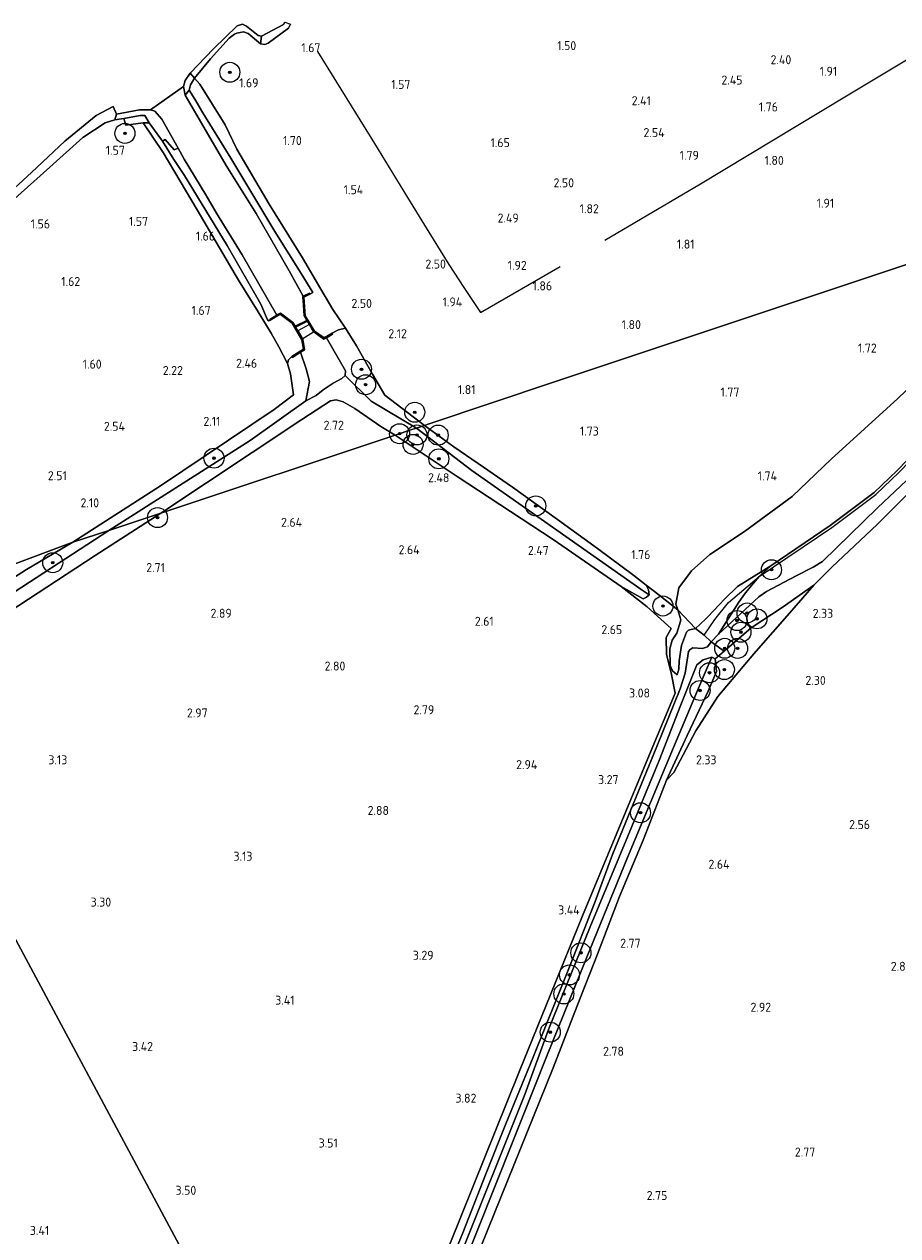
# Model space of a CAD drawing. Extents: x 130905 to 137824, y 412333 to 417928.
# Tile 310 of 313: x 137241 to 137416, y 417339 to 417581. Entities that reach past the tile are written whole.
import ezdxf
from ezdxf.enums import TextEntityAlignment as Align

# ---------------------------------------------------------------- set-up
doc = ezdxf.new("R2010")
doc.units = 0
for name, color, linetype, lineweight in [('B-ME-GK-BESCHOEIING_DAMWAND-GV', 130, 'Continuous', 18), ('B-ME-GR-BOOM-S', 90, 'Continuous', 25), ('B-ME-GR-BOUWLAND_AKKERBOUW-GV', 80, 'Continuous', 13), ('B-ME-GR-GRAS-GV', 60, 'Continuous', 13), ('B-ME-GW-OPHOGING_KRUIN-G', 90, 'Continuous', 18), ('B-ME-GW-TALUD_KRUIN-G', 90, 'Continuous', 18), ('B-ME-GW-TALUD_TEEN-G', 90, 'Continuous', 18), ('B-ME-IE-TERREINAFSCHEIDING_KUNSTMATIG_HEKWERK-G', 20, 'IE-TERREINAFSCHEIDING-KUNSTMATIG', 18), ('B-ME-KW-KUNSTWERK_SLUIS-G', 170, 'Continuous', 18), ('B-ME-KW-KUNSTWERK_SLUIS-GV', 170, 'Continuous', 18), ('B-ME-KW-KUNSTWERK_STEIGER-GV', 170, 'Continuous', 18), ('B-ME-OB-BEKLEDING_BETON-GV', 253, 'Continuous', 18), ('B-ME-OB-BEKLEDING_STEEN-GV', 30, 'Continuous', 18), ('B-ME-OB-BEKLEDING_STORTSTEEN-GV', 30, 'Continuous', 18), ('B-ME-OB-OEVERVOORZIENING-G', 7, 'Continuous', 18), ('B-ME-OG-WATER_GREPPEL-G', 160, 'Continuous', 18), ('B-ME-OG-WATER_RIVIER-GV', 130, 'Continuous', 18), ('B-ME-OG-WATER_SLOOT-G', 120, 'Continuous', 18), ('B-ME-OG-WATER_SLOOT-GV', 120, 'Continuous', 18), ('X-XX-AL-HOOGTELABEL-S', 7, 'Continuous', 25)]:
    doc.layers.add(name, color=color, linetype=linetype, lineweight=lineweight)
doc.styles.add('NLCS-ISO-ANNOTATIVE-T18', font='NLCS-ISO.ttf', dxfattribs={"height": 1.8})
doc.linetypes.add('IE-TERREINAFSCHEIDING-KUNSTMATIG', pattern='A,4,[82,NLCS.SHX,S=0.75,R=90,X=0,Y=0],4,-2', length=10)

# ---------------------------------------------------------------- blocks, each defined once
blk = doc.blocks.new('SAL-HOOGTELABEL-SO')
at = {"color": 0, "linetype": 'ByBlock', "lineweight": -2, "style": 'NLCS-ISO-ANNOTATIVE-T18'}
blk.add_attdef('HOOGTE', text='', height=1.8, dxfattribs=at).set_placement((2.79, 0), align=Align.RIGHT)
blk = doc.blocks.new('SGR-BOOM_01-SO')
at = {"linetype": 'ByBlock', "lineweight": 18}
h = blk.add_hatch(color=0, dxfattribs=at)
h.dxf.hatch_style = 1
edge = h.paths.add_edge_path()
edge.add_arc((0, 0), 0.25, 0, 360)
at = {"color": 0, "linetype": 'ByBlock', "lineweight": 18}
for radius in [2, 0.25]:
    blk.add_circle((0, 0), radius, dxfattribs=at)

msp = doc.modelspace()

# ---------------------------------------------------------------- linework, layer by layer
at = {"layer": 'B-ME-GK-BESCHOEIING_DAMWAND-GV'}
for points in [[(137299.051, 417520.095, 3.106), (137300.937, 417518.751, 2.427), (137302.537, 417519.702, 2.397), (137302.639, 417519.53, 1.768), (137301.429, 417518.811, 0.764), (137300.927, 417518.513, 0.764), (137298.901, 417519.957, 0.764), (137297.625, 417522.096, 0.764), (137297.522, 417522.269, 1), (137296.998, 417523.148, 1), (137296.831, 417525.343, 1), (137296.702, 417527.051, 1), (137296.785, 417527.092, 1), (137298.01, 417527.689, 1.524), (137298.097, 417527.51, 2.256), (137296.912, 417526.931, 2.263), (137297.194, 417523.209, 3.076)], [(137292.211, 417523.742, 1), (137292.772, 417523.322, 1), (137294.73, 417521.857, 1), (137295.166, 417521.109, 1), (137295.267, 417520.936, 0.764), (137296.702, 417518.478, 0.764), (137297.028, 417516.409, 0.764), (137296.251, 417515.906, 0.764), (137294.621, 417514.851, 1.989), (137294.513, 417515.019, 2.42), (137296.81, 417516.506, 2.588), (137296.51, 417518.41, 2.932), (137294.577, 417521.722, 3.109), (137292.199, 417523.501, 2.511), (137290.189, 417522.292, 2.303), (137290.086, 417522.463, 2.303), (137291.485, 417523.305, 1), (137291.853, 417523.526, 1)]]:
    msp.add_polyline3d(points, close=True, dxfattribs=at)
at = {"layer": 'B-ME-GR-BOUWLAND_AKKERBOUW-GV'}
for points in [[(137315.123, 417499.326, 2.301), (137268.313, 417483.71, 2.615), (137286.575, 417495.838, 2.587), (137296.503, 417502.482, 2.514), (137302.222, 417506.184, 2.444), (137303.388, 417506.421, 2.41), (137304.757, 417505.983, 2.384), (137307.075, 417504.63, 2.384), (137312.264, 417501.04, 2.474)], [(137313.317, 417305.411, 3.83), (137303.176, 417279.139, 4.004), (137297.009, 417290.747, 4.159), (137263.434, 417353.404, 3.499), (137232.739, 417410.685, 3.331), (137212.905, 417447.698, 2.821), (137234.04, 417461.485, 2.747), (137255.176, 417475.272, 2.672), (137268.313, 417483.71, 2.615), (137315.123, 417499.326, 2.301), (137327.575, 417491.078, 2.28), (137346.754, 417478.444, 2.171), (137360.354, 417469.067, 2.123), (137365.558, 417465.009, 2.459), (137370.295, 417460.715, 2.759), (137369.316, 417458.883, 2.734), (137369.421, 417455.513, 2.722), (137370.353, 417451.81, 2.884), (137371.11, 417447.767, 2.884), (137366.306, 417436.276, 3.225), (137352.625, 417403.229, 3.293), (137339.968, 417372.106, 3.534), (137326.085, 417337.643, 3.577)]]:
    msp.add_polyline3d(points, close=True, dxfattribs=at)
for points in [[(137332.29, 417337.118, 2.447), (137346.72, 417372.851, 2.591), (137351.503, 417385.244, 2.582), (137355.572, 417395.584, 2.507), (137360.01, 417407.15, 2.582), (137364.705, 417418.359, 2.582), (137369.422, 417430.342, 2.444), (137370.831, 417431.908, 2.398), (137375.251, 417440.241, 2.348), (137379.663, 417447.128, 2.235), (137386.817, 417455.654, 2.148), (137394.435, 417464.257, 2.285), (137398.864, 417469.37, 2.466), (137402.453, 417472.976, 2.466), (137411.573, 417481.522, 2.641), (137424.094, 417494.113, 2.616)], [(137088.696, 417326.096, 2.32), (137096.914, 417340.292, 2.446), (137104.007, 417350.495, 2.453), (137108.246, 417355.615, 2.458), (137120.819, 417370.851, 2.633), (137134.595, 417386.35, 2.595), (137141.331, 417393.757, 2.69), (137148.844, 417400.681, 2.728), (137163.731, 417412.14, 2.801), (137181.942, 417425.741, 2.896), (137209.119, 417445.245, 2.824), (137212.905, 417447.698, 2.821), (137232.739, 417410.685, 3.331), (137263.434, 417353.404, 3.499), (137297.009, 417290.747, 4.159)]]:
    msp.add_polyline3d(points, dxfattribs=at)
at = {"layer": 'B-ME-GR-GRAS-GV'}
for points in [[(137456.08, 417546.351, 1.806), (137401.4, 417528.109, 1.713), (137346.825, 417509.902, 1.799), (137321.934, 417501.598, 1.704), (137320.988, 417501.283, 1.617), (137313.115, 417507.323, 1.905), (137310.612, 417511.532, 1.995), (137307.397, 417517.177, 2.104), (137305.253, 417520.741, 2.32), (137302.692, 417524.44, 2.584), (137300.291, 417528.48, 2.369), (137296.613, 417534.77, 1.725), (137289.984, 417545.47, 1.671), (137283.477, 417556.508, 1.719), (137281.179, 417561.361, 1.719), (137276.136, 417569.489, 1.544), (137275.054, 417570.656, 1.526), (137278.264, 417574.518, 1.351), (137281.995, 417578.68, 1.338), (137283.008, 417579.446, 1.338), (137283.507, 417579.685, 1.363), (137284.862, 417579.95, 1.363), (137285.804, 417579.583, 1.363), (137288.222, 417577.521, 1.313), (137289.127, 417577.392, 1.313), (137289.77, 417577.649, 1.313), (137293.811, 417580.682, 1.301), (137294.248, 417581.479, 1.276)], [(137230.733, 417539.137, 1.192), (137246.154, 417552.88, 1.204), (137252.751, 417558.848, 1.204), (137257.202, 417561.771, 1.229), (137259.13, 417562.336, 1.279), (137260.895, 417562.59, 1.253), (137261.349, 417561.303, 1.48), (137264.771, 417561.783, 1.581), (137268.77, 417555.849, 1.594), (137275.564, 417544.342, 1.704), (137283.831, 417530.288, 1.788), (137287.752, 417524.008, 2.213), (137290.36, 417519.722, 2.654), (137291.896, 417517.009, 2.728), (137293.647, 417513.646, 2.337), (137294.204, 417511.578, 2.27), (137294.804, 417507.362, 2.23), (137290.976, 417504.443, 2.166), (137268.239, 417489.223, 2.133), (137250.704, 417477.923, 2.046), (137205.655, 417461.094, 2.742)], [(137425.138, 417515.808, 1.815), (137415.614, 417506.675, 1.807), (137402.329, 417494.563, 1.879), (137394.507, 417487.09, 1.902), (137384.974, 417480.049, 1.76), (137378.029, 417475.47, 1.821), (137374.367, 417472.202, 1.877), (137371.839, 417468.83, 1.889), (137371.286, 417465.558, 2.195), (137371.647, 417464.387, 2.406), (137367.88, 417467.402, 1.703), (137365.341, 417469.373, 1.792), (137362.879, 417471.284, 1.766), (137355.618, 417476.703, 1.703), (137347.632, 417482.45, 1.703), (137338.596, 417488.904, 1.766), (137331.713, 417493.659, 1.803), (137326.883, 417496.975, 1.716), (137320.988, 417501.283, 1.617), (137321.934, 417501.598, 1.704), (137346.825, 417509.902, 1.799), (137401.4, 417528.109, 1.713), (137456.08, 417546.351, 1.806)], [(137423.646, 417500.647, 3.607), (137415.522, 417492.262, 3.702), (137410.904, 417487.868, 3.745), (137402.138, 417481.275, 3.626), (137390.217, 417473.215, 3.592), (137383.576, 417469.054, 3.726), (137381.081, 417466.636, 3.754), (137377.639, 417463.016, 3.621), (137377.287, 417462.681, 3.602), (137376.052, 417461.504, 3.534), (137375.215, 417460.705, 3.565), (137371.647, 417464.387, 2.406), (137371.286, 417465.558, 2.195), (137371.839, 417468.83, 1.889), (137374.367, 417472.202, 1.877), (137378.029, 417475.47, 1.821), (137384.974, 417480.049, 1.76), (137394.507, 417487.09, 1.902), (137402.329, 417494.563, 1.879), (137415.614, 417506.675, 1.807), (137425.138, 417515.808, 1.815)], [(137422.009, 417494.675, 3.586), (137411.56, 417484.78, 3.661), (137400.555, 417474.106, 3.398), (137398.707, 417472.957, 3.361), (137395.328, 417471.236, 3.361), (137389.403, 417468.055, 3.336), (137387.853, 417467.05, 3.411), (137379.788, 417459.566, 3.293), (137380.434, 417460.649, 3.378), (137383.841, 417465.955, 3.773), (137385.008, 417467.548, 3.837), (137386.349, 417469.266, 3.842), (137387.886, 417471.089, 3.816), (137390.217, 417473.215, 3.592), (137402.138, 417481.275, 3.626), (137410.904, 417487.868, 3.745), (137415.522, 417492.262, 3.702), (137423.646, 417500.647, 3.607)], [(137424.094, 417494.113, 2.616), (137411.573, 417481.522, 2.641), (137402.453, 417472.976, 2.466), (137398.864, 417469.37, 2.466), (137392.53, 417464.899, 2.504), (137386.345, 417460.83, 2.085), (137380.95, 417456.156, 1.975), (137378.336, 417458.052, 3.478), (137379.788, 417459.566, 3.293), (137387.853, 417467.05, 3.411), (137389.403, 417468.055, 3.336), (137395.328, 417471.236, 3.361), (137398.707, 417472.957, 3.361), (137400.555, 417474.106, 3.398), (137411.56, 417484.78, 3.661), (137422.009, 417494.675, 3.586)], [(137326.085, 417337.643, 3.577), (137339.968, 417372.106, 3.534), (137352.625, 417403.229, 3.293), (137366.306, 417436.276, 3.225), (137371.11, 417447.767, 2.884), (137370.353, 417451.81, 2.884), (137369.421, 417455.513, 2.722), (137369.316, 417458.883, 2.734), (137370.295, 417460.715, 2.759), (137365.558, 417465.009, 2.459), (137360.354, 417469.067, 2.123), (137364.757, 417466.608, 2.248), (137365.398, 417466.918, 2.086), (137365.917, 417467.424, 1.811), (137365.793, 417468.438, 1.723), (137365.341, 417469.373, 1.792), (137367.88, 417467.402, 1.703), (137371.647, 417464.387, 2.406), (137372.257, 417462.412, 2.762), (137371.973, 417461.5, 2.825), (137371.432, 417459.761, 2.944), (137370.504, 417458.387, 2.847), (137370.061, 417456.617, 2.897), (137370.11, 417453.304, 2.884), (137370.562, 417452.194, 2.884), (137371.491, 417451.412, 3.115), (137371.824, 417452.535, 3.778), (137371.902, 417454.241, 3.89), (137372.407, 417457.285, 3.928), (137373.409, 417459.947, 3.215), (137373.789, 417460.33, 3.29), (137375.215, 417460.705, 3.565), (137376.894, 417459.341, 3.803), (137378.336, 417458.052, 3.478), (137377.617, 417457.025, 3.465), (137376.565, 417456.686, 3.365), (137374.655, 417456.835, 3.265), (137374.093, 417456.478, 3.265), (137373.792, 417456.106, 3.34), (137373.111, 417451.79, 3.09), (137372.138, 417448.66, 3.028), (137367.427, 417437.076, 3.215), (137358.6, 417415.548, 3.278), (137355.137, 417406.158, 3.303), (137349.879, 417392.725, 3.415), (137342.711, 417375.003, 3.553), (137337.294, 417361.663, 3.653), (137333.334, 417351.856, 3.653), (137328.652, 417339.918, 3.59), (137321.757, 417323.034, 3.678)], [(137321.757, 417323.034, 3.678), (137328.652, 417339.918, 3.59), (137333.334, 417351.856, 3.653), (137337.294, 417361.663, 3.653), (137342.711, 417375.003, 3.553), (137349.879, 417392.725, 3.415), (137355.137, 417406.158, 3.303), (137358.6, 417415.548, 3.278), (137367.427, 417437.076, 3.215), (137372.138, 417448.66, 3.028), (137373.111, 417451.79, 3.09), (137373.792, 417456.106, 3.34), (137374.093, 417456.478, 3.265), (137374.655, 417456.835, 3.265), (137376.565, 417456.686, 3.365), (137377.617, 417457.025, 3.465), (137378.336, 417458.052, 3.478), (137380.95, 417456.156, 1.975), (137379.144, 417454.631, 1.975), (137378.484, 417454.986, 1.961), (137376.732, 417454.451, 1.994), (137375.453, 417453.414, 2.156), (137372.258, 417445.446, 2.39), (137367.943, 417434.294, 2.4), (137361.64, 417419.161, 2.4), (137354.166, 417401.072, 2.366), (137345.785, 417380.51, 2.3), (137341.054, 417367.556, 2.4), (137327.666, 417334.128, 2.343)], [(137326.219, 417326.9, 1.608), (137335.806, 417350.984, 1.587), (137345.393, 417375.068, 1.565), (137353.498, 417395, 1.611), (137361.603, 417414.933, 1.656), (137370.757, 417436.932, 1.656), (137375.601, 417448.31, 1.503), (137377.51, 417452.809, 1.493), (137378.484, 417454.986, 1.961), (137379.144, 417454.631, 1.975), (137379.361, 417452.093, 2.019), (137377.706, 417448.153, 2.169), (137373.519, 417439.282, 2.319), (137369.422, 417430.342, 2.444), (137364.705, 417418.359, 2.582), (137360.01, 417407.15, 2.582), (137355.572, 417395.584, 2.507), (137351.503, 417385.244, 2.582), (137346.72, 417372.851, 2.591), (137332.29, 417337.118, 2.447)]]:
    msp.add_polyline3d(points, dxfattribs=at)
for points in [[(137289.77, 417577.649, 1.313), (137289.127, 417577.392, 1.313), (137288.222, 417577.521, 1.313), (137288.441, 417579.067, 1), (137292.811, 417581.414, 1), (137293.076, 417581.874, 1), (137294.248, 417581.479, 1.276), (137293.811, 417580.682, 1.301)], [(137302.537, 417519.702, 2.397), (137300.937, 417518.751, 2.427), (137299.051, 417520.095, 3.106), (137297.194, 417523.209, 3.076), (137296.912, 417526.931, 2.263), (137298.097, 417527.51, 2.256), (137298.701, 417527.828, 2.095), (137296.378, 417531.617, 1.887), (137291.079, 417540.059, 1.619), (137282.281, 417554.71, 1.598), (137276.699, 417563.773, 1.488), (137275.138, 417566.512, 1.501), (137273.971, 417568.273, 1.463), (137274.248, 417569.351, 1.463), (137275.054, 417570.656, 1.526), (137276.136, 417569.489, 1.544), (137281.179, 417561.361, 1.719), (137283.477, 417556.508, 1.719), (137289.984, 417545.47, 1.671), (137296.613, 417534.77, 1.725), (137300.291, 417528.48, 2.369), (137302.692, 417524.44, 2.584), (137305.253, 417520.741, 2.32), (137303.861, 417520.393, 2.236)], [(137298.701, 417527.828, 2.095), (137298.097, 417527.51, 2.256), (137298.01, 417527.689, 1.524), (137296.785, 417527.092, 1), (137293.952, 417532.143, 1), (137287.347, 417543.647, 1), (137281.379, 417553.233, 1), (137275.993, 417562.511, 1), (137273.158, 417567.26, 1), (137273.971, 417568.273, 1.463), (137275.138, 417566.512, 1.501), (137276.699, 417563.773, 1.488), (137282.281, 417554.71, 1.598), (137291.079, 417540.059, 1.619), (137296.378, 417531.617, 1.887)], [(137289.666, 417522.384, 2.38), (137289.875, 417522.183, 2.38), (137290.189, 417522.292, 2.303), (137292.199, 417523.501, 2.511), (137294.577, 417521.722, 3.109), (137296.51, 417518.41, 2.932), (137296.81, 417516.506, 2.588), (137294.513, 417515.019, 2.42), (137293.833, 417514.394, 2.33), (137293.647, 417513.646, 2.337), (137291.896, 417517.009, 2.728), (137290.36, 417519.722, 2.654), (137287.752, 417524.008, 2.213), (137283.831, 417530.288, 1.788), (137275.564, 417544.342, 1.704), (137268.77, 417555.849, 1.594), (137264.771, 417561.783, 1.581), (137265.999, 417561.772, 1.504), (137268.625, 417558.115, 1.588), (137270.917, 417554.403, 1.604), (137273.04, 417551.205, 1.587), (137281.557, 417537.219, 1.671), (137288.31, 417525.496, 1.95)], [(137269.208, 417558.394, 1.45), (137271.007, 417556.342, 1.425), (137271.761, 417556.678, 1), (137273.012, 417554.492, 1), (137277.291, 417547.367, 1), (137279.413, 417543.682, 1), (137284.599, 417535.356, 1), (137291.485, 417523.305, 1), (137290.086, 417522.463, 2.303), (137290.189, 417522.292, 2.303), (137289.875, 417522.183, 2.38), (137289.666, 417522.384, 2.38), (137288.31, 417525.496, 1.95), (137281.557, 417537.219, 1.671), (137273.04, 417551.205, 1.587), (137270.917, 417554.403, 1.604), (137268.625, 417558.115, 1.588)], [(137320.988, 417501.283, 1.617), (137319.387, 417500.749, 1.094), (137310.356, 417506.127, 1.012), (137305.172, 417511.221, 0.764), (137305.2, 417512.218, 0.764), (137301.429, 417518.811, 0.764), (137302.639, 417519.53, 1.768), (137302.537, 417519.702, 2.397), (137303.861, 417520.393, 2.236), (137305.253, 417520.741, 2.32), (137307.397, 417517.177, 2.104), (137310.612, 417511.532, 1.995), (137313.115, 417507.323, 1.905)], [(137296.251, 417515.906, 0.764), (137297.369, 417512.606, 0.764), (137298.052, 417510.042, 0.764), (137297.318, 417506.205, 0.764), (137286.197, 417498.238, 0.898), (137257.923, 417480.244, 0.908), (137250.704, 417477.923, 2.046), (137268.239, 417489.223, 2.133), (137290.976, 417504.443, 2.166), (137294.804, 417507.362, 2.23), (137294.204, 417511.578, 2.27), (137293.647, 417513.646, 2.337), (137293.833, 417514.394, 2.33), (137294.513, 417515.019, 2.42), (137294.621, 417514.851, 1.989)], [(137305.172, 417511.221, 0.764), (137310.356, 417506.127, 1.012), (137319.387, 417500.749, 1.094), (137318.512, 417500.457, 1.398), (137315.123, 417499.326, 2.301), (137312.264, 417501.04, 2.474), (137307.075, 417504.63, 2.384), (137304.757, 417505.983, 2.384), (137303.388, 417506.421, 2.41), (137302.222, 417506.184, 2.444), (137296.503, 417502.482, 2.514), (137286.575, 417495.838, 2.587), (137268.313, 417483.71, 2.615), (137257.923, 417480.244, 0.908), (137286.197, 417498.238, 0.898), (137297.318, 417506.205, 0.764), (137299.37, 417507.271, 0.764), (137300.762, 417508.39, 0.764), (137302.788, 417509.734, 0.764), (137304.49, 417510.682, 0.764)], [(137365.398, 417466.918, 2.086), (137364.757, 417466.608, 2.248), (137360.354, 417469.067, 2.123), (137346.754, 417478.444, 2.171), (137327.575, 417491.078, 2.28), (137315.123, 417499.326, 2.301), (137318.512, 417500.457, 1.398), (137319.387, 417500.749, 1.094), (137330.46, 417492.242, 1.169), (137347.502, 417480.311, 1.193), (137364.544, 417468.379, 1.216), (137365.917, 417467.424, 1.811)], [(137365.793, 417468.438, 1.723), (137365.917, 417467.424, 1.811), (137364.544, 417468.379, 1.216), (137347.502, 417480.311, 1.193), (137330.46, 417492.242, 1.169), (137319.387, 417500.749, 1.094), (137320.988, 417501.283, 1.617), (137326.883, 417496.975, 1.716), (137331.713, 417493.659, 1.803), (137338.596, 417488.904, 1.766), (137347.632, 417482.45, 1.703), (137355.618, 417476.703, 1.703), (137362.879, 417471.284, 1.766), (137365.341, 417469.373, 1.792)], [(137234.04, 417461.485, 2.747), (137212.905, 417447.698, 2.821), (137211.593, 417450.147, 0.954), (137234.758, 417465.195, 0.931), (137257.923, 417480.244, 0.908), (137268.313, 417483.71, 2.615), (137255.176, 417475.272, 2.672)], [(137234.758, 417465.195, 0.931), (137211.593, 417450.147, 0.954), (137210.311, 417452.539, 2.218), (137241.46, 417472.479, 1.894), (137250.704, 417477.923, 2.046), (137257.923, 417480.244, 0.908)], [(137241.46, 417472.479, 1.894), (137210.311, 417452.539, 2.218), (137205.655, 417461.094, 2.742), (137250.704, 417477.923, 2.046)], [(137379.788, 417459.566, 3.293), (137378.336, 417458.052, 3.478), (137376.894, 417459.341, 3.803), (137375.215, 417460.705, 3.565), (137376.052, 417461.504, 3.534), (137377.287, 417462.681, 3.602), (137377.639, 417463.016, 3.621), (137381.081, 417466.636, 3.754), (137383.576, 417469.054, 3.726), (137390.217, 417473.215, 3.592), (137387.886, 417471.089, 3.816), (137386.349, 417469.266, 3.842), (137385.008, 417467.548, 3.837), (137383.841, 417465.955, 3.773), (137380.434, 417460.649, 3.378)], [(137370.831, 417431.908, 2.398), (137369.422, 417430.342, 2.444), (137373.519, 417439.282, 2.319), (137377.706, 417448.153, 2.169), (137379.361, 417452.093, 2.019), (137379.144, 417454.631, 1.975), (137380.95, 417456.156, 1.975), (137386.345, 417460.83, 2.085), (137392.53, 417464.899, 2.504), (137398.864, 417469.37, 2.466), (137394.435, 417464.257, 2.285), (137386.817, 417455.654, 2.148), (137379.663, 417447.128, 2.235), (137375.251, 417440.241, 2.348)], [(137371.824, 417452.535, 3.778), (137371.491, 417451.412, 3.115), (137370.562, 417452.194, 2.884), (137370.11, 417453.304, 2.884), (137370.061, 417456.617, 2.897), (137370.504, 417458.387, 2.847), (137371.432, 417459.761, 2.944), (137371.973, 417461.5, 2.825), (137372.257, 417462.412, 2.762), (137371.647, 417464.387, 2.406), (137375.215, 417460.705, 3.565), (137373.789, 417460.33, 3.29), (137373.409, 417459.947, 3.215), (137372.407, 417457.285, 3.928), (137371.902, 417454.241, 3.89)], [(137316.133, 417300.391, 1.787), (137306.047, 417273.882, 1.966), (137304.884, 417276.053, 2.815), (137304.568, 417276.642, 2.902), (137309.786, 417290.141, 2.872), (137317.7, 417308.772, 2.581), (137327.666, 417334.128, 2.343), (137341.054, 417367.556, 2.4), (137345.785, 417380.51, 2.3), (137354.166, 417401.072, 2.366), (137361.64, 417419.161, 2.4), (137367.943, 417434.294, 2.4), (137372.258, 417445.446, 2.39), (137375.453, 417453.414, 2.156), (137376.732, 417454.451, 1.994), (137378.484, 417454.986, 1.961), (137377.51, 417452.809, 1.493), (137375.601, 417448.31, 1.503), (137370.757, 417436.932, 1.656), (137361.603, 417414.933, 1.656), (137353.498, 417395, 1.611), (137345.393, 417375.068, 1.565), (137335.806, 417350.984, 1.587), (137326.219, 417326.9, 1.608)]]:
    msp.add_polyline3d(points, close=True, dxfattribs=at)
at = {"layer": 'B-ME-GW-OPHOGING_KRUIN-G'}
msp.add_polyline3d([(137376.894, 417459.341, 3.803), (137379.071, 417462.479, 3.759), (137381.796, 417465.892, 3.767), (137387.886, 417471.089, 3.816), (137402.428, 417480.868, 3.626), (137411.228, 417487.486, 3.745), (137415.874, 417491.907, 3.702), (137424.006, 417500.3, 3.607), (137437.904, 417514.716, 3.411), (137444.153, 417521.348, 3.473), (137449.974, 417527.426, 3.115), (137454.862, 417532.741, 3.506), (137465.095, 417541.754, 3.559), (137477.765, 417552.58, 3.545), (137479.68, 417554.224, 3.563)], dxfattribs=at)
at = {"layer": 'B-ME-GW-TALUD_KRUIN-G'}
for points in [[(137274.248, 417569.351, 1.463), (137275.054, 417570.656, 1.526), (137278.264, 417574.518, 1.351), (137281.995, 417578.68, 1.338), (137283.008, 417579.446, 1.338), (137283.507, 417579.685, 1.363), (137284.862, 417579.95, 1.363), (137285.804, 417579.583, 1.363), (137288.222, 417577.521, 1.313), (137289.127, 417577.392, 1.313), (137289.77, 417577.649, 1.313), (137293.811, 417580.682, 1.301), (137294.248, 417581.479, 1.276)], [(137265.119, 417563.218, 1.528), (137264.191, 417563.234, 1.466), (137260.895, 417562.59, 1.253), (137259.13, 417562.336, 1.279), (137257.202, 417561.771, 1.229), (137252.751, 417558.848, 1.204), (137246.154, 417552.88, 1.204), (137230.733, 417539.137, 1.192), (137221.116, 417530.778, 1.242), (137214.573, 417525.499, 1.229), (137208.622, 417521.705, 1.254), (137195.829, 417514.128, 1.079)], [(137379.788, 417459.566, 3.293), (137387.853, 417467.05, 3.411), (137389.403, 417468.055, 3.336), (137395.328, 417471.236, 3.361), (137398.707, 417472.957, 3.361), (137400.555, 417474.106, 3.398), (137411.56, 417484.78, 3.661), (137422.009, 417494.675, 3.586), (137435.526, 417507.696, 3.473), (137448.67, 417520.961, 3.211), (137465.04, 417536.382, 3.286), (137482.186, 417551.952, 3.298), (137488.931, 417557.473, 3.344)], [(137478.431, 417553.807, 3.544), (137464.768, 417542.132, 3.722), (137454.608, 417532.98, 3.681), (137449.61, 417527.768, 3.115), (137443.791, 417521.692, 3.473), (137437.542, 417515.061, 3.411), (137423.646, 417500.647, 3.607), (137415.522, 417492.262, 3.702), (137410.904, 417487.868, 3.745), (137402.138, 417481.275, 3.626), (137390.217, 417473.215, 3.592)], [(137302.537, 417519.702, 2.397), (137303.861, 417520.393, 2.236), (137305.253, 417520.741, 2.32)], [(137293.647, 417513.646, 2.337), (137293.833, 417514.394, 2.33), (137294.513, 417515.019, 2.42)], [(137375.215, 417460.705, 3.565), (137376.052, 417461.504, 3.534), (137377.287, 417462.681, 3.602), (137377.639, 417463.016, 3.621), (137381.081, 417466.636, 3.754), (137383.576, 417469.054, 3.726), (137390.217, 417473.215, 3.592)], [(137375.215, 417460.705, 3.565), (137373.789, 417460.33, 3.29), (137373.409, 417459.947, 3.215), (137372.407, 417457.285, 3.928), (137371.902, 417454.241, 3.89), (137371.824, 417452.535, 3.778), (137371.491, 417451.412, 3.115)], [(137379.788, 417459.566, 3.293), (137378.336, 417458.052, 3.478)], [(137378.336, 417458.052, 3.478), (137377.617, 417457.025, 3.465), (137376.565, 417456.686, 3.365), (137374.655, 417456.835, 3.265), (137374.093, 417456.478, 3.265), (137373.792, 417456.106, 3.34), (137373.111, 417451.79, 3.09), (137372.138, 417448.66, 3.028), (137367.427, 417437.076, 3.215), (137358.6, 417415.548, 3.278)], [(137358.6, 417415.548, 3.278), (137355.137, 417406.158, 3.303), (137349.879, 417392.725, 3.415), (137342.711, 417375.003, 3.553), (137337.294, 417361.663, 3.653), (137333.334, 417351.856, 3.653), (137328.652, 417339.918, 3.59), (137321.757, 417323.034, 3.678), (137317.562, 417312.661, 3.878), (137314.129, 417304.042, 3.803), (137307.362, 417285.608, 3.828), (137306.067, 417282.21, 3.815)]]:
    msp.add_polyline3d(points, dxfattribs=at)
at = {"layer": 'B-ME-GW-TALUD_TEEN-G'}
for points in [[(137386.345, 417460.83, 2.085), (137392.53, 417464.899, 2.504), (137398.864, 417469.37, 2.466), (137402.453, 417472.976, 2.466), (137411.573, 417481.522, 2.641), (137424.094, 417494.113, 2.616), (137436.655, 417506.572, 2.579), (137446.366, 417516.543, 2.604), (137455.211, 417525.228, 2.616), (137466.153, 417535.828, 2.654), (137478.826, 417547.657, 2.691), (137490.818, 417558.054, 2.804)], [(137456.08, 417546.351, 1.806), (137453.102, 417543.8, 1.794), (137436.202, 417527.209, 1.675), (137425.138, 417515.808, 1.815), (137415.614, 417506.675, 1.807), (137402.329, 417494.563, 1.879), (137394.507, 417487.09, 1.902), (137384.974, 417480.049, 1.76), (137378.029, 417475.47, 1.821), (137374.367, 417472.202, 1.877), (137371.839, 417468.83, 1.889), (137371.286, 417465.558, 2.195), (137371.647, 417464.387, 2.406), (137372.257, 417462.412, 2.762), (137371.973, 417461.5, 2.825), (137371.432, 417459.761, 2.944)], [(137371.491, 417451.412, 3.115), (137370.562, 417452.194, 2.884), (137370.11, 417453.304, 2.884), (137370.061, 417456.617, 2.897), (137370.504, 417458.387, 2.847), (137371.432, 417459.761, 2.944)], [(137379.144, 417454.631, 1.975), (137380.95, 417456.156, 1.975), (137386.345, 417460.83, 2.085)]]:
    msp.add_polyline3d(points, dxfattribs=at)
at = {"layer": 'B-ME-IE-TERREINAFSCHEIDING_KUNSTMATIG_HEKWERK-G'}
for points in [[(137357.054, 417538.277, 1.808), (137376.2, 417549.582, 1.828), (137405.06, 417566.961, 1.828), (137436.457, 417585.811, 1.858), (137470.049, 417605.991, 1.868), (137498.855, 417623.246, 1.865), (137530.405, 417642.307, 1.936)], [(137299.627, 417575.984, 1.597), (137311.005, 417557.611, 1.601), (137317.654, 417546.86, 1.675), (137321.046, 417541.327, 2.282), (137325.894, 417533.423, 2.538), (137328.857, 417528.823, 2.038), (137332.194, 417523.844, 1.825), (137348.132, 417533.044, 1.819)], [(137275.054, 417570.656, 1.526), (137276.136, 417569.489, 1.544), (137281.179, 417561.361, 1.719), (137283.477, 417556.508, 1.719), (137289.984, 417545.47, 1.671)], [(137264.771, 417561.783, 1.581), (137268.77, 417555.849, 1.594), (137275.564, 417544.342, 1.704), (137283.831, 417530.288, 1.788), (137287.752, 417524.008, 2.213), (137290.36, 417519.722, 2.654), (137291.896, 417517.009, 2.728), (137293.647, 417513.646, 2.337)], [(137296.613, 417534.77, 1.725), (137289.984, 417545.47, 1.671)], [(137300.291, 417528.48, 2.369), (137296.613, 417534.77, 1.725)], [(137305.253, 417520.741, 2.32), (137302.692, 417524.44, 2.584), (137300.291, 417528.48, 2.369)], [(137379.788, 417459.566, 3.293), (137380.434, 417460.649, 3.378), (137383.841, 417465.955, 3.773), (137385.008, 417467.548, 3.837), (137386.349, 417469.266, 3.842), (137387.886, 417471.089, 3.816), (137390.217, 417473.215, 3.592)], [(137380.95, 417456.156, 1.975), (137378.336, 417458.052, 3.478), (137376.894, 417459.341, 3.803), (137375.215, 417460.705, 3.565), (137371.647, 417464.387, 2.406), (137367.88, 417467.402, 1.703), (137365.341, 417469.373, 1.792)]]:
    msp.add_polyline3d(points, dxfattribs=at)
at = {"layer": 'B-ME-KW-KUNSTWERK_SLUIS-G'}
msp.add_polyline3d([(137295.244, 417521.036, 3.066), (137297.563, 417522.177, 3.085)], dxfattribs=at)
at = {"layer": 'B-ME-KW-KUNSTWERK_SLUIS-GV'}
msp.add_polyline3d([(137297.625, 417522.096, 0.764), (137295.267, 417520.936, 0.764), (137295.166, 417521.109, 1), (137297.522, 417522.269, 1)], close=True, dxfattribs=at)
at = {"layer": 'B-ME-KW-KUNSTWERK_STEIGER-GV'}
msp.add_polyline3d([(137298.858, 417519.931, 3.106), (137296.696, 417518.587, 2.937), (137295.741, 417520.223, 3.022), (137297.941, 417521.469, 3.092)], close=True, dxfattribs=at)
at = {"layer": 'B-ME-OB-BEKLEDING_BETON-GV'}
for points in [[(137267.126, 417564.066, 1), (137268.501, 417562.475, 1), (137271.761, 417556.678, 1), (137271.007, 417556.342, 1.425), (137269.208, 417558.394, 1.45), (137268.625, 417558.115, 1.588), (137265.999, 417561.772, 1.504), (137265.119, 417563.218, 1.528), (137264.191, 417563.234, 1.466), (137260.895, 417562.59, 1.253), (137259.13, 417562.336, 1.279), (137259.438, 417563.494, 1), (137264.07, 417564.331, 1), (137266.271, 417564.367, 1)], [(137265.119, 417563.218, 1.528), (137265.999, 417561.772, 1.504), (137264.771, 417561.783, 1.581), (137261.349, 417561.303, 1.48), (137260.895, 417562.59, 1.253), (137264.191, 417563.234, 1.466)]]:
    msp.add_polyline3d(points, close=True, dxfattribs=at)
at = {"layer": 'B-ME-OB-BEKLEDING_STEEN-GV'}
msp.add_polyline3d([(137273.971, 417568.273, 1.463), (137273.158, 417567.26, 1), (137272.866, 417569.006, 1), (137273.196, 417570.237, 1), (137274.2, 417571.663, 1), (137275.054, 417570.656, 1.526), (137274.248, 417569.351, 1.463)], close=True, dxfattribs=at)
at = {"layer": 'B-ME-OB-BEKLEDING_STORTSTEEN-GV'}
for points in [[(137285.465, 417581.067, 1), (137287.774, 417579.233, 1), (137288.441, 417579.067, 1), (137288.222, 417577.521, 1.313), (137285.804, 417579.583, 1.363), (137284.862, 417579.95, 1.363), (137283.507, 417579.685, 1.363), (137283.008, 417579.446, 1.338), (137281.995, 417578.68, 1.338), (137278.264, 417574.518, 1.351), (137275.054, 417570.656, 1.526), (137274.2, 417571.663, 1), (137278.831, 417576.511, 1), (137283.549, 417581.12, 1), (137284.647, 417581.442, 1)], [(137208.622, 417521.705, 1.254), (137195.829, 417514.128, 1.079), (137195.419, 417516.424, 1), (137199.88, 417518.711, 1), (137205.473, 417522.078, 1), (137211.798, 417525.999, 1), (137216.58, 417529.566, 1), (137220.994, 417532.675, 1), (137227.517, 417538.531, 1), (137234.81, 417544.807, 1), (137242.456, 417551.839, 1), (137249.129, 417558.074, 1), (137255.382, 417563.213, 1), (137258.773, 417564.989, 1), (137259.438, 417563.494, 1), (137259.13, 417562.336, 1.279), (137257.202, 417561.771, 1.229), (137252.751, 417558.848, 1.204), (137246.154, 417552.88, 1.204), (137230.733, 417539.137, 1.192), (137221.116, 417530.778, 1.242), (137214.573, 417525.499, 1.229)]]:
    msp.add_polyline3d(points, close=True, dxfattribs=at)
at = {"layer": 'B-ME-OB-OEVERVOORZIENING-G'}
for points in [[(137293.076, 417581.874, 1), (137292.811, 417581.414, 1), (137288.441, 417579.067, 1), (137287.774, 417579.233, 1), (137285.465, 417581.067, 1), (137284.647, 417581.442, 1), (137283.549, 417581.12, 1), (137278.831, 417576.511, 1), (137274.2, 417571.663, 1), (137273.196, 417570.237, 1), (137272.866, 417569.006, 1)], [(137195.419, 417516.424, 1), (137199.88, 417518.711, 1), (137205.473, 417522.078, 1), (137211.798, 417525.999, 1), (137216.58, 417529.566, 1), (137220.994, 417532.675, 1), (137227.517, 417538.531, 1), (137234.81, 417544.807, 1), (137242.456, 417551.839, 1), (137249.129, 417558.074, 1), (137255.382, 417563.213, 1), (137258.773, 417564.989, 1), (137259.438, 417563.494, 1), (137264.07, 417564.331, 1), (137266.271, 417564.367, 1)]]:
    msp.add_polyline3d(points, dxfattribs=at)
at = {"layer": 'B-ME-OG-WATER_GREPPEL-G'}
for points in [[(137319.387, 417500.749, 1.094), (137310.356, 417506.127, 1.012), (137305.172, 417511.221, 0.764)], [(137257.923, 417480.244, 0.908), (137286.197, 417498.238, 0.898), (137297.318, 417506.205, 0.764)], [(137364.544, 417468.379, 1.216), (137347.502, 417480.311, 1.193), (137330.46, 417492.242, 1.169), (137319.387, 417500.749, 1.094)], [(137211.593, 417450.147, 0.954), (137234.758, 417465.195, 0.931), (137257.923, 417480.244, 0.908)], [(137377.51, 417452.809, 1.493), (137375.601, 417448.31, 1.503), (137370.757, 417436.932, 1.656), (137361.603, 417414.933, 1.656), (137353.498, 417395, 1.611), (137345.393, 417375.068, 1.565), (137335.806, 417350.984, 1.587), (137326.219, 417326.9, 1.608), (137316.133, 417300.391, 1.787), (137306.047, 417273.882, 1.966)]]:
    msp.add_polyline3d(points, dxfattribs=at)
at = {"layer": 'B-ME-OG-WATER_RIVIER-GV'}
msp.add_polyline3d([(137293.076, 417581.874, 1), (137292.811, 417581.414, 1), (137288.441, 417579.067, 1), (137287.774, 417579.233, 1), (137285.465, 417581.067, 1), (137284.647, 417581.442, 1), (137283.549, 417581.12, 1), (137278.831, 417576.511, 1), (137274.2, 417571.663, 1), (137273.196, 417570.237, 1), (137272.866, 417569.006, 1), (137266.271, 417564.367, 1), (137264.07, 417564.331, 1), (137259.438, 417563.494, 1), (137258.773, 417564.989, 1), (137255.382, 417563.213, 1), (137249.129, 417558.074, 1), (137242.456, 417551.839, 1), (137234.81, 417544.807, 1)], dxfattribs=at)
at = {"layer": 'B-ME-OG-WATER_SLOOT-G'}
for points in [[(137298.097, 417527.51, 2.256), (137298.701, 417527.828, 2.095), (137296.378, 417531.617, 1.887), (137291.079, 417540.059, 1.619), (137282.281, 417554.71, 1.598), (137276.699, 417563.773, 1.488), (137275.138, 417566.512, 1.501), (137273.971, 417568.273, 1.463), (137274.248, 417569.351, 1.463)], [(137290.189, 417522.292, 2.303), (137289.875, 417522.183, 2.38), (137289.666, 417522.384, 2.38), (137288.31, 417525.496, 1.95), (137281.557, 417537.219, 1.671), (137273.04, 417551.205, 1.587), (137270.917, 417554.403, 1.604), (137268.625, 417558.115, 1.588), (137265.999, 417561.772, 1.504), (137265.119, 417563.218, 1.528)], [(137313.115, 417507.323, 1.905), (137310.612, 417511.532, 1.995), (137307.397, 417517.177, 2.104), (137305.253, 417520.741, 2.32)], [(137250.704, 417477.923, 2.046), (137268.239, 417489.223, 2.133), (137290.976, 417504.443, 2.166), (137294.804, 417507.362, 2.23), (137294.204, 417511.578, 2.27), (137293.647, 417513.646, 2.337)], [(137315.123, 417499.326, 2.301), (137312.264, 417501.04, 2.474), (137307.075, 417504.63, 2.384), (137304.757, 417505.983, 2.384), (137303.388, 417506.421, 2.41), (137302.222, 417506.184, 2.444), (137296.503, 417502.482, 2.514), (137286.575, 417495.838, 2.587), (137268.313, 417483.71, 2.615)], [(137320.988, 417501.283, 1.617), (137313.115, 417507.323, 1.905)], [(137365.341, 417469.373, 1.792), (137362.879, 417471.284, 1.766), (137355.618, 417476.703, 1.703), (137347.632, 417482.45, 1.703), (137338.596, 417488.904, 1.766), (137331.713, 417493.659, 1.803), (137326.883, 417496.975, 1.716), (137320.988, 417501.283, 1.617)], [(137315.123, 417499.326, 2.301), (137327.575, 417491.078, 2.28), (137346.754, 417478.444, 2.171), (137360.354, 417469.067, 2.123), (137364.757, 417466.608, 2.248), (137365.398, 417466.918, 2.086), (137365.917, 417467.424, 1.811)], [(137268.313, 417483.71, 2.615), (137255.176, 417475.272, 2.672), (137234.04, 417461.485, 2.747), (137212.905, 417447.698, 2.821)], [(137210.311, 417452.539, 2.218), (137241.46, 417472.479, 1.894), (137250.704, 417477.923, 2.046)], [(137365.341, 417469.373, 1.792), (137365.793, 417468.438, 1.723), (137365.917, 417467.424, 1.811)], [(137378.484, 417454.986, 1.961), (137376.732, 417454.451, 1.994), (137375.453, 417453.414, 2.156), (137372.258, 417445.446, 2.39), (137367.943, 417434.294, 2.4), (137361.64, 417419.161, 2.4), (137354.166, 417401.072, 2.366), (137345.785, 417380.51, 2.3), (137341.054, 417367.556, 2.4), (137327.666, 417334.128, 2.343), (137317.7, 417308.772, 2.581), (137309.786, 417290.141, 2.872), (137304.568, 417276.642, 2.902)], [(137379.361, 417452.093, 2.019), (137379.144, 417454.631, 1.975), (137378.484, 417454.986, 1.961)], [(137379.361, 417452.093, 2.019), (137377.706, 417448.153, 2.169), (137373.519, 417439.282, 2.319), (137369.422, 417430.342, 2.444), (137364.705, 417418.359, 2.582), (137360.01, 417407.15, 2.582), (137355.572, 417395.584, 2.507), (137351.503, 417385.244, 2.582), (137346.72, 417372.851, 2.591)], [(137306.842, 417272.398, 2.788), (137314.382, 417291.506, 2.706), (137321.923, 417310.614, 2.624), (137332.29, 417337.118, 2.447), (137346.72, 417372.851, 2.591)]]:
    msp.add_polyline3d(points, dxfattribs=at)
at = {"layer": 'B-ME-OG-WATER_SLOOT-GV'}
for points in [[(137296.831, 417525.343, 1), (137296.998, 417523.148, 1), (137297.522, 417522.269, 1), (137295.166, 417521.109, 1), (137294.73, 417521.857, 1), (137292.772, 417523.322, 1), (137292.211, 417523.742, 1), (137291.853, 417523.526, 1), (137291.485, 417523.305, 1), (137284.599, 417535.356, 1), (137279.413, 417543.682, 1), (137277.291, 417547.367, 1), (137273.012, 417554.492, 1), (137271.761, 417556.678, 1), (137268.501, 417562.475, 1), (137267.126, 417564.066, 1), (137266.271, 417564.367, 1), (137272.866, 417569.006, 1), (137273.158, 417567.26, 1), (137275.993, 417562.511, 1), (137281.379, 417553.233, 1), (137287.347, 417543.647, 1), (137293.952, 417532.143, 1), (137296.785, 417527.092, 1), (137296.702, 417527.051, 1)], [(137298.901, 417519.957, 0.764), (137300.927, 417518.513, 0.764), (137301.429, 417518.811, 0.764), (137305.2, 417512.218, 0.764), (137305.172, 417511.221, 0.764), (137304.49, 417510.682, 0.764), (137302.788, 417509.734, 0.764), (137300.762, 417508.39, 0.764), (137299.37, 417507.271, 0.764), (137297.318, 417506.205, 0.764), (137298.052, 417510.042, 0.764), (137297.369, 417512.606, 0.764), (137296.251, 417515.906, 0.764), (137297.028, 417516.409, 0.764), (137296.702, 417518.478, 0.764), (137295.267, 417520.936, 0.764), (137297.625, 417522.096, 0.764)]]:
    msp.add_polyline3d(points, close=True, dxfattribs=at)

# ---------------------------------------------------------------- block references
at = {"layer": 'B-ME-GR-BOOM-S'}
for p in [(137282.106, 417571.853, 1.397), (137261.14, 417559.646, 1.407), (137308.427, 417512.497, 1.988), (137309.24, 417509.412, 1.676), (137319.071, 417503.908, 1.889), (137316.039, 417499.621, 2.289), (137319.507, 417499.378, 1.642), (137323.741, 417499.336, 1.68), (137318.732, 417497.476, 2.304), (137278.944, 417494.729, 1.357), (137323.886, 417494.599, 2.28), (137343.264, 417485.179, 1.617), (137267.644, 417482.849, 2.907), (137246.714, 417473.837, 1.264), (137390.369, 417472.436, 3.816), (137368.679, 417465.185, 2.21), (137385.498, 417463.788, 3.263), (137387.476, 417462.625, 2.638), (137383.487, 417462.277, 2.988), (137384.277, 417459.945, 2.488), (137381.027, 417456.731, 2.413), (137383.61, 417456.71, 2.276), (137377.994, 417451.841, 1.863), (137380.964, 417452.469, 2.186), (137376.094, 417448.291, 1.8), (137364.197, 417423.867, 2.513), (137352.277, 417395.869, 2.5), (137350.008, 417391.453, 2.79), (137348.872, 417387.66, 2.526), (137346.157, 417380.011, 2.5)]:
    msp.add_blockref('SGR-BOOM_01-SO', p, dxfattribs=at)
at = {"layer": 'X-XX-AL-HOOGTELABEL-S'}
for p, values in [((137297.43, 417575.873, 1.674), {'HOOGTE': '1.67'}), ((137348.551, 417576.285, 1.498), {'HOOGTE': '1.50'}), ((137391.545, 417573.47, 2.4), {'HOOGTE': '2.40'}), ((137381.792, 417569.411, 2.449), {'HOOGTE': '2.45'}), ((137400.709, 417571.153, 1.912), {'HOOGTE': '1.91'}), ((137285.049, 417568.853, 1.686), {'HOOGTE': '1.69'}), ((137315.406, 417568.535, 1.573), {'HOOGTE': '1.57'}), ((137363.466, 417565.284, 2.407), {'HOOGTE': '2.41'}), ((137388.876, 417564.03, 1.76), {'HOOGTE': '1.76'}), ((137293.695, 417557.325, 1.698), {'HOOGTE': '1.70'}), ((137366.224, 417558.907, 2.536), {'HOOGTE': '2.54'}), ((137258.342, 417555.365, 1.573), {'HOOGTE': '1.57'}), ((137335.285, 417556.89, 1.648), {'HOOGTE': '1.65'}), ((137373.079, 417554.355, 1.786), {'HOOGTE': '1.79'}), ((137390.045, 417553.347, 1.798), {'HOOGTE': '1.80'}), ((137305.976, 417547.489, 1.537), {'HOOGTE': '1.54'}), ((137348.124, 417548.863, 2.498), {'HOOGTE': '2.50'}), ((137353.082, 417543.685, 1.823), {'HOOGTE': '1.82'}), ((137400.105, 417544.786, 1.912), {'HOOGTE': '1.91'}), ((137243.38, 417540.652, 1.56), {'HOOGTE': '1.56'}), ((137262.974, 417541.155, 1.573), {'HOOGTE': '1.57'}), ((137337.067, 417541.823, 2.486), {'HOOGTE': '2.49'}), ((137276.375, 417538.215, 1.658), {'HOOGTE': '1.66'}), ((137372.209, 417536.609, 1.811), {'HOOGTE': '1.81'}), ((137322.507, 417532.628, 2.498), {'HOOGTE': '2.50'}), ((137338.666, 417532.361, 1.923), {'HOOGTE': '1.92'}), ((137249.412, 417529.149, 1.617), {'HOOGTE': '1.62'}), ((137343.741, 417528.276, 1.858), {'HOOGTE': '1.86'}), ((137275.49, 417523.366, 1.673), {'HOOGTE': '1.67'}), ((137307.73, 417524.766, 2.498), {'HOOGTE': '2.50'}), ((137325.764, 417525.058, 1.936), {'HOOGTE': '1.94'}), ((137314.707, 417518.714, 2.116), {'HOOGTE': '2.12'}), ((137361.493, 417520.521, 1.798), {'HOOGTE': '1.80'}), ((137408.623, 417515.836, 1.718), {'HOOGTE': '1.72'}), ((137253.696, 417512.624, 1.598), {'HOOGTE': '1.60'}), ((137269.941, 417511.355, 2.223), {'HOOGTE': '2.22'}), ((137284.777, 417512.793, 2.46), {'HOOGTE': '2.46'}), ((137328.429, 417507.54, 1.81), {'HOOGTE': '1.81'}), ((137381.177, 417507.04, 1.77), {'HOOGTE': '1.77'}), ((137258.361, 417500.198, 2.541), {'HOOGTE': '2.54'}), ((137277.428, 417501.189, 2.11), {'HOOGTE': '2.11'}), ((137302.116, 417500.411, 2.723), {'HOOGTE': '2.72'}), ((137353.067, 417499.247, 1.732), {'HOOGTE': '1.73'}), ((137246.73, 417490.327, 2.51), {'HOOGTE': '2.51'}), ((137323.201, 417489.928, 2.476), {'HOOGTE': '2.48'}), ((137388.698, 417490.292, 1.736), {'HOOGTE': '1.74'}), ((137253.185, 417484.907, 2.098), {'HOOGTE': '2.10'}), ((137293.762, 417481.009, 2.643), {'HOOGTE': '2.64'}), ((137317.261, 417475.54, 2.636), {'HOOGTE': '2.64'}), ((137343.062, 417475.38, 2.473), {'HOOGTE': '2.47'}), ((137363.369, 417474.549, 1.756), {'HOOGTE': '1.76'}), ((137266.349, 417471.974, 2.705), {'HOOGTE': '2.71'}), ((137279.7, 417462.83, 2.886), {'HOOGTE': '2.89'}), ((137399.914, 417462.815, 2.328), {'HOOGTE': '2.33'}), ((137332.064, 417461.23, 2.61), {'HOOGTE': '2.61'}), ((137357.746, 417459.559, 2.653), {'HOOGTE': '2.65'}), ((137302.409, 417452.285, 2.8), {'HOOGTE': '2.80'}), ((137398.436, 417449.421, 2.3), {'HOOGTE': '2.30'}), ((137363.311, 417446.9, 3.078), {'HOOGTE': '3.08'}), ((137320.177, 417443.547, 2.786), {'HOOGTE': '2.79'}), ((137274.884, 417442.914, 2.967), {'HOOGTE': '2.97'}), ((137246.834, 417433.542, 3.13), {'HOOGTE': '3.13'}), ((137376.596, 417433.539, 2.328), {'HOOGTE': '2.33'}), ((137340.781, 417432.586, 2.939), {'HOOGTE': '2.94'}), ((137357.014, 417429.598, 3.266), {'HOOGTE': '3.27'}), ((137311.13, 417423.419, 2.882), {'HOOGTE': '2.88'}), ((137407.278, 417420.603, 2.557), {'HOOGTE': '2.56'}), ((137283.833, 417414.271, 3.125), {'HOOGTE': '3.13'}), ((137379.197, 417412.671, 2.638), {'HOOGTE': '2.64'}), ((137255.594, 417405.106, 3.301), {'HOOGTE': '3.30'}), ((137349.242, 417403.548, 3.435), {'HOOGTE': '3.44'}), ((137361.425, 417396.897, 2.766), {'HOOGTE': '2.77'}), ((137320.046, 417394.474, 3.287), {'HOOGTE': '3.29'}), ((137415.673, 417392.27, 2.891), {'HOOGTE': '2.89'}), ((137292.261, 417385.499, 3.411), {'HOOGTE': '3.41'}), ((137387.509, 417384.098, 2.92), {'HOOGTE': '2.92'}), ((137263.963, 417376.241, 3.416), {'HOOGTE': '3.42'}), ((137358.1, 417375.291, 2.776), {'HOOGTE': '2.78'}), ((137328.606, 417365.923, 3.816), {'HOOGTE': '3.82'}), ((137300.89, 417356.951, 3.506), {'HOOGTE': '3.51'}), ((137396.334, 417355.149, 2.772), {'HOOGTE': '2.77'}), ((137272.606, 417347.512, 3.502), {'HOOGTE': '3.50'}), ((137366.766, 417346.467, 2.748), {'HOOGTE': '2.75'}), ((137243.209, 417339.477, 3.411), {'HOOGTE': '3.41'})]:
    msp.add_blockref('SAL-HOOGTELABEL-SO', p, dxfattribs=at).add_auto_attribs(values)

doc.saveas('drawing.dxf')
